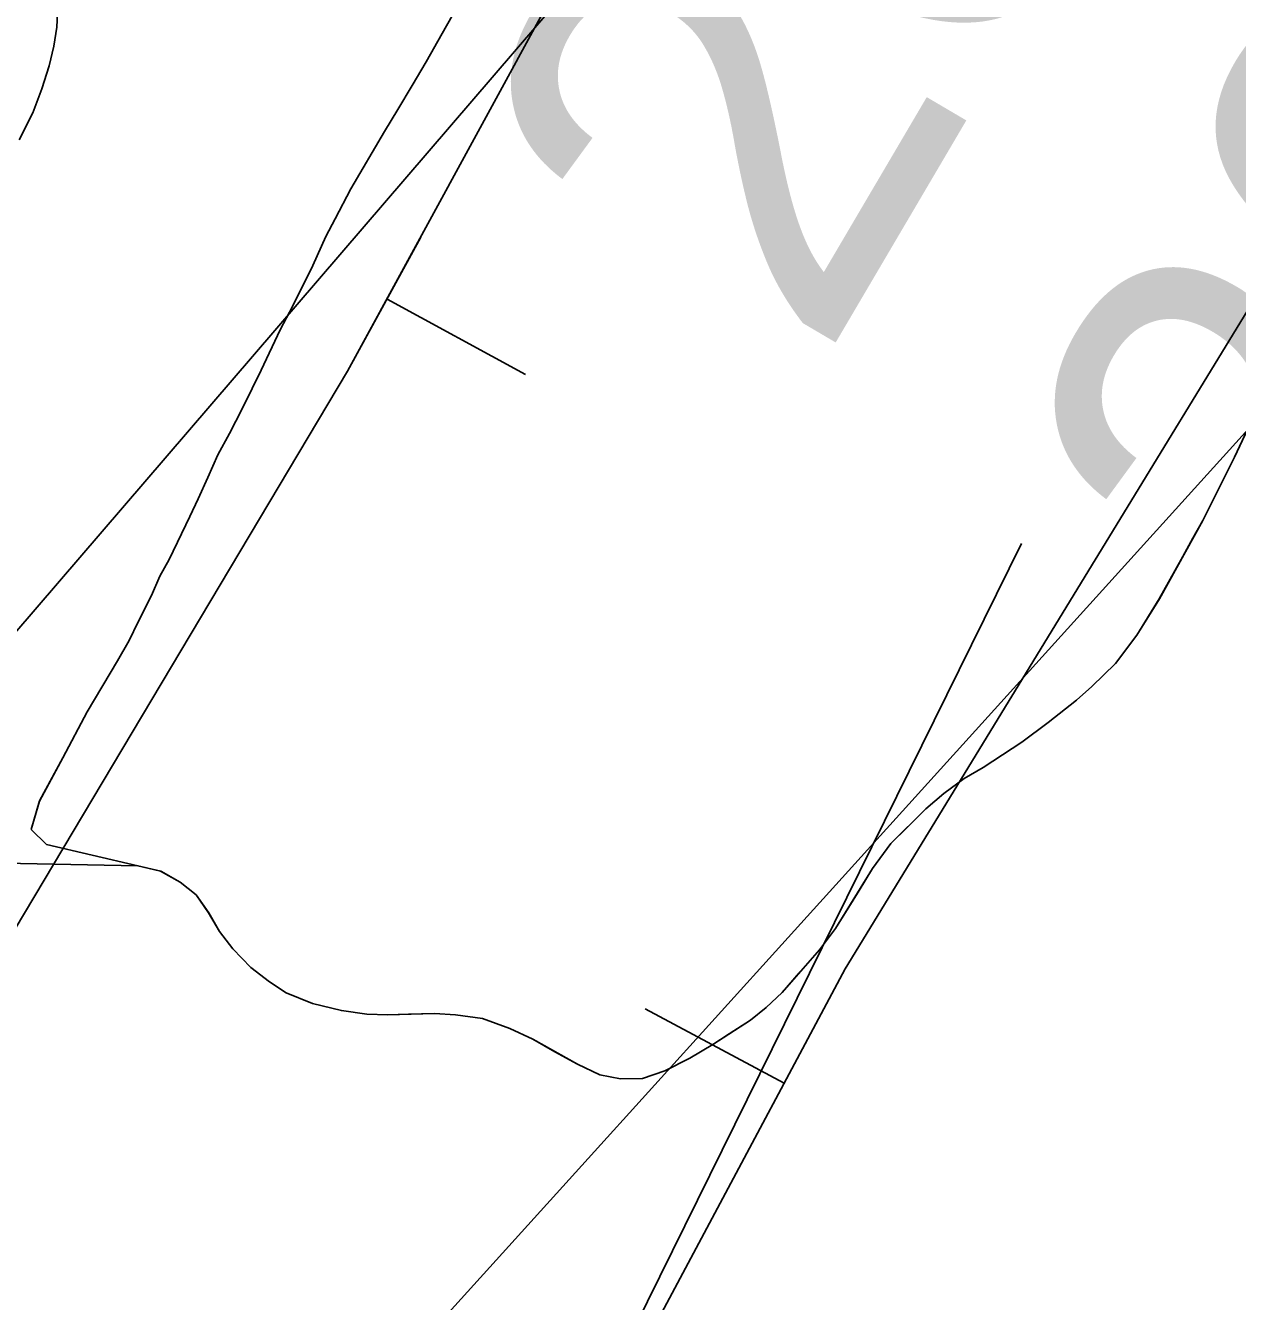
# Model space of a CAD drawing. Extents: x 3297735 to 3335592, y 670436 to 695807.
# Drawn here: x 3321488.8 to 3321680.8, y 691032.4 to 691234.5 of the extents above; entities that cross this region are included whole.
import ezdxf

# ---------------------------------------------------------------- set-up
doc = ezdxf.new("R2010")
doc.units = 0
for name, color, linetype in [('V-BORW-LINE', 7, 'Continuous'), ('V-RIVR-EDGE', 7, 'Continuous'), ('V-RIVR-RANG', 7, 'Continuous'), ('V-SITE-VEGE', 7, 'Continuous'), ('V-TOPO-MINR', 7, 'Continuous'), ('V-TOPO-SHOR', 7, 'Continuous'), ('V-WETL-SWMP', 7, 'Continuous')]:
    doc.layers.add(name, color=color, linetype=linetype)

msp = doc.modelspace()

# ---------------------------------------------------------------- linework, layer by layer
at = {"layer": 'V-BORW-LINE'}
for p, q in [((3321546.07, 691191.19), (3321568.02, 691179.23)), ((3321609.01, 691066.96), (3321586.95, 691078.73))]:
    msp.add_line(p, q, dxfattribs=at)
for points in [[(3321837.49, 691695.36), (3321858.13, 691742.19), (3321899.56, 691827.13), (3321928.1, 691831.29), (3322007.91, 691825.31), (3322027.49, 691801.5), (3322026.92, 691747.92), (3321980.01, 691646.29), (3321903.78, 691549.91), (3321809.36, 691397.18), (3321724.89, 691258.86), (3321618.68, 691085.08), (3321547.83, 690952.34), (3321496.4, 690878.51), (3321413.08, 690885.97), (3321392.21, 690898.4), (3321386.79, 690933.41), (3321445.1, 691020.98), (3321539.83, 691179.75), (3321657.96, 691396.49), (3321740.56, 691514.58), (3321801.52, 691623.35), (3321837.49, 691695.36)], [(3321551.4, 691200.97), (3321539.83, 691179.75), (3321445.1, 691020.98), (3321386.79, 690933.41), (3321392.21, 690898.4), (3321413.08, 690885.97), (3321496.4, 690878.51), (3321547.83, 690952.34), (3321646.59, 691152.45)]]:
    msp.add_lwpolyline(points, dxfattribs=at)
at = {"layer": 'V-RIVR-EDGE'}
msp.add_spline([(3319721.91, 688607.25), (3319733.2, 688627.78), (3319739.82, 688637.46), (3319746.04, 688644.42), (3319750.72, 688655.27), (3319752.28, 688659.14), (3319762.01, 688671.92), (3319781.47, 688699.79), (3319792.76, 688716.44), (3319801.32, 688726.89), (3319810.26, 688738.11), (3319819.98, 688747.01), (3319825.43, 688754.75), (3319830.49, 688762.88), (3319835.55, 688770.63), (3319840.23, 688780.31), (3319844.52, 688791.16), (3319846.86, 688795.42), (3319851.13, 688797.35), (3319854.24, 688799.66), (3319861.24, 688808.95), (3319869.41, 688820.96), (3319874.87, 688831.03), (3319884.99, 688845.35), (3319893.93, 688856.57), (3319900.54, 688860.82), (3319908.31, 688869.72), (3319918.43, 688881.33), (3319923.49, 688889.46), (3319928.16, 688897.21), (3319932.06, 688904.95), (3319939.44, 688912.69), (3319951.5, 688924.3), (3319955, 688930.88), (3319970.57, 688952.17), (3319976.4, 688958.36), (3319980.68, 688966.5), (3319987.3, 688976.95), (3319991.2, 688986.25), (3319997.81, 688992.82), (3320004.81, 689000.56), (3320006.38, 689006.76), (3320010.27, 689012.96), (3320018.06, 689024.96), (3320025.07, 689035.8), (3320031.68, 689044.71), (3320039.46, 689054.38), (3320044.52, 689060.57), (3320057.73, 689071.4), (3320064.34, 689077.2), (3320070.17, 689082.23), (3320074.45, 689090.36), (3320085.73, 689104.68), (3320093.52, 689116.3), (3320109.84, 689130.22), (3320125, 689144.14), (3320145.59, 689159.99), (3320166.96, 689177), (3320184.06, 689191.31), (3320194.55, 689197.87), (3320205.42, 689204.44), (3320211.64, 689209.85), (3320219.42, 689219.53), (3320234.59, 689238.11), (3320241.98, 689244.68), (3320253.64, 689257.45), (3320273.09, 689279.5), (3320283.99, 689297.32), (3320297.61, 689318.61), (3320312.03, 689344.56), (3320320.21, 689360.83), (3320328.41, 689380.97), (3320333.48, 689394.53), (3320349.85, 689425.9), (3320363.1, 689453.41), (3320368.17, 689465.42), (3320370.9, 689469.67), (3320379.06, 689477.41), (3320388.4, 689489.8), (3320394.62, 689499.09), (3320395.41, 689505.29), (3320397.76, 689513.82), (3320403.21, 689520.78), (3320409.04, 689527.75), (3320417.6, 689536.65), (3320423.43, 689544.39), (3320428.49, 689552.52), (3320431.24, 689564.54), (3320432.02, 689568.03), (3320442.14, 689581.19), (3320451.87, 689595.12), (3320462.77, 689612.93), (3320469.38, 689621.06), (3320477.55, 689631.51), (3320493.51, 689653.19), (3320500.9, 689665.19), (3320506.36, 689674.1), (3320514.54, 689688.82), (3320523.5, 689705.47), (3320534.4, 689723.28), (3320539.06, 689727.15), (3320544.9, 689735.28), (3320551.13, 689744.18), (3320556.58, 689752.7), (3320560.87, 689764.32), (3320568.26, 689774), (3320574.5, 689785.23), (3320578.79, 689794.53), (3320583.07, 689802.27), (3320590.86, 689815.83), (3320602.92, 689833.25), (3320613.43, 689849.12), (3320622.79, 689866.94), (3320636.42, 689890.17), (3320646.93, 689907.21), (3320658.22, 689926.96), (3320664.85, 689940.13), (3320664.87, 689948.66), (3320667.22, 689956.02), (3320676.55, 689968.02), (3320685.11, 689978.08), (3320691.73, 689991.25), (3320701.47, 690006.35), (3320706.14, 690016.04), (3320709.66, 690026.11), (3320715.89, 690035.79), (3320728.33, 690049.33), (3320741.18, 690068.69), (3320754.02, 690086.5), (3320761.81, 690100.44), (3320770.77, 690116.32), (3320777.39, 690127.16), (3320786.73, 690139.93), (3320794.89, 690149.22), (3320800.73, 690155.41), (3320806.18, 690166.26), (3320810.47, 690174), (3320820.98, 690192.59), (3320823.74, 690207.71), (3320829.97, 690218.16), (3320840.87, 690235.59), (3320854.1, 690256.5), (3320864.22, 690271.59), (3320869.28, 690277.01), (3320870.45, 690281.27), (3320876.68, 690289.4), (3320887.57, 690302.95), (3320901.57, 690319.98), (3320912.08, 690333.52), (3320919.47, 690342.43), (3320924.52, 690348.23), (3320932.3, 690356.35), (3320941.26, 690371.46), (3320956.44, 690393.91), (3320969.67, 690415.21), (3320973.57, 690422.57), (3320982.13, 690434.96), (3320987.2, 690444.64), (3320994.21, 690457.03), (3321000.83, 690467.87), (3321008.23, 690481.04), (3321017.97, 690500.02), (3321024.59, 690511.64), (3321030.43, 690518.6), (3321035.5, 690530.22), (3321040.94, 690537.19), (3321055.35, 690559.26), (3321068.58, 690577.84), (3321078.31, 690594.1), (3321086.87, 690605.72), (3321095.82, 690616.94), (3321102.82, 690625.84), (3321107.51, 690637.85), (3321113.34, 690645.6), (3321117.63, 690655.67), (3321123.87, 690670), (3321130.5, 690682.39), (3321142.57, 690701.37), (3321156.19, 690722.28), (3321168.65, 690743.19), (3321171.38, 690749.38), (3321176.05, 690754.41), (3321177.22, 690758.29), (3321181.12, 690767.2), (3321185.79, 690774.17), (3321192.03, 690789.28), (3321204.89, 690814.45), (3321214.25, 690834.98), (3321218.93, 690845.83), (3321223.61, 690855.12), (3321229.85, 690869.85), (3321238.03, 690883.79), (3321242.33, 690899.29), (3321247.41, 690912.46), (3321254.43, 690927.96), (3321263, 690946.55), (3321269.64, 690962.82), (3321273.93, 690973.67), (3321278.23, 690986.07), (3321286.44, 691015.52), (3321288.78, 691021.72), (3321293.84, 691028.3), (3321297.35, 691034.5), (3321303.19, 691045.34), (3321306.32, 691054.64), (3321308.29, 691066.66), (3321310.63, 691073.63), (3321314.52, 691079.44), (3321318.04, 691090.29), (3321320.01, 691103.08), (3321324.31, 691115.87), (3321326.26, 691120.13), (3321332.09, 691125.16), (3321336.76, 691133.68), (3321337.17, 691140.65), (3321337.18, 691146.47), (3321338.37, 691158.49), (3321341.12, 691172.44), (3321349.71, 691192.98), (3321372.69, 691236.35), (3321389.06, 691268.5), (3321398.41, 691284.38), (3321404.65, 691298.32), (3321407.38, 691307.24), (3321407.39, 691310.73), (3321407.79, 691316.15), (3321414.41, 691325.06), (3321416.76, 691334.75), (3321417.94, 691344.05), (3321422.24, 691356.06), (3321434.34, 691385.89), (3321448.39, 691422.7), (3321456.19, 691442.46), (3321462.05, 691458.34), (3321462.85, 691466.87), (3321467.91, 691477.72), (3321474.92, 691488.17), (3321481.15, 691497.85), (3321481.54, 691500.57), (3321489.74, 691519.94), (3321499.87, 691542.02), (3321510.79, 691564.87), (3321521.69, 691581.91), (3321529.1, 691598.18), (3321538.84, 691619.09), (3321550.12, 691632.64), (3321559.06, 691640.76), (3321566.84, 691650.44), (3321566.47, 691655.48), (3321567.25, 691659.74), (3321572.7, 691664.77), (3321581.26, 691676.38), (3321584.38, 691684.91), (3321587.11, 691693.43), (3321593.35, 691706.6), (3321601.92, 691721.7), (3321610.87, 691733.32), (3321617.87, 691739.5), (3321620.99, 691748.8), (3321624.5, 691755), (3321632.28, 691766.23), (3321637.34, 691773.97), (3321638.14, 691784.44), (3321641.66, 691795.29), (3321645.96, 691809.63), (3321651.03, 691820.47), (3321653.37, 691824.35), (3321658.42, 691828.99), (3321665.02, 691832.07), (3321673.18, 691838.64), (3321680.2, 691853.75), (3321683.72, 691866.15), (3321687.24, 691878.94), (3321691.93, 691892.5), (3321697.77, 691904.12), (3321704.38, 691909.54), (3321711, 691920.77), (3321724.23, 691939.74), (3321729.68, 691949.8), (3321733.59, 691959.49), (3321746.04, 691978.85), (3321765.1, 692000.13), (3321767.83, 692005.55), (3321769.01, 692012.53), (3321772.52, 692019.89), (3321782.64, 692034.6), (3321793.52, 692045.43), (3321802.86, 692057.43), (3321811.04, 692071.76), (3321820.77, 692085.31), (3321837.5, 692109.31), (3321852.67, 692125.56), (3321856.95, 692134.47), (3321865.51, 692146.08), (3321874.07, 692158.09), (3321882.62, 692162.33), (3321885.73, 692165.42), (3321887.31, 692179.77), (3321889.66, 692189.46), (3321896.67, 692199.14), (3321906.39, 692208.81), (3321914.56, 692218.87), (3321921.95, 692230.87), (3321931.31, 692249.47), (3321940.25, 692259.91), (3321951.52, 692266.48), (3321951.14, 692271.52), (3321953.48, 692276.17), (3321960.48, 692283.13), (3321960.49, 692288.17), (3321960.5, 692292.05), (3321966.73, 692300.96), (3321976.84, 692312.95), (3321985.4, 692326.12), (3321999.02, 692342.37), (3322004.07, 692347.79), (3322006.8, 692355.15), (3322018.86, 692369.86), (3322032.48, 692387.27), (3322035.98, 692394.25), (3322046.88, 692410.89), (3322053.89, 692419.41), (3322062.45, 692431.8), (3322080.36, 692459.29), (3322099.43, 692486.77), (3322109.15, 692500.71), (3322113.45, 692513.5), (3322120.08, 692527.44), (3322124.37, 692536.35), (3322130.59, 692544.09), (3322144.19, 692555.69), (3322154.3, 692563.42), (3322157.8, 692568.07), (3322157.81, 692573.5), (3322158.99, 692580.09), (3322165.23, 692595.2), (3322169.9, 692601), (3322176.9, 692609.9), (3322181.58, 692618.04), (3322185.48, 692627.33), (3322187.82, 692635.08), (3322190.16, 692638.96), (3322199.11, 692652.12), (3322206.11, 692660.24), (3322215.05, 692669.14), (3322221.67, 692679.21), (3322228.68, 692689.66), (3322230.65, 692701.29), (3322234.15, 692707.1), (3322239.98, 692713.68), (3322240.78, 692721.82), (3322246.62, 692732.28), (3322257.13, 692747.76), (3322269.19, 692761.31), (3322281.64, 692779.5), (3322287.08, 692784.53), (3322289.82, 692793.44), (3322298.4, 692811.26), (3322311.23, 692827.9), (3322325.25, 692849.2), (3322340.82, 692872.04), (3322357.55, 692894.49), (3322366.5, 692909.98), (3322374.67, 692919.27), (3322378.18, 692925.85), (3322378.19, 692932.44), (3322378.2, 692936.32), (3322380.16, 692941.75), (3322387.16, 692950.65), (3322397.3, 692972.73), (3322404.3, 692982.41), (3322407.81, 692990.54), (3322418.32, 693006.42), (3322430.38, 693021.51), (3322439.35, 693040.49), (3322447.92, 693056.37), (3322451.06, 693071.49), (3322451.87, 693088.16), (3322455.41, 693108.32), (3322461.66, 693123.43), (3322462.07, 693131.96), (3322461.33, 693147.08), (3322471.06, 693161.02), (3322480.02, 693177.67), (3322484.71, 693192.01), (3322487.85, 693207.9), (3322490.57, 693210.61), (3322500.3, 693224.93), (3322521.3, 693248.15), (3322539.95, 693264), (3322547.34, 693272.91), (3322550.08, 693282.59), (3322550.88, 693291.9), (3322552.45, 693297.71), (3322564.89, 693311.64), (3322570.72, 693318.61), (3322576.95, 693326.74), (3322580.47, 693340.69), (3322590.2, 693351.91), (3322600.3, 693359.25), (3322603.79, 693359.25), (3322609.2, 693353.42), (3322618.52, 693357.27), (3322625.13, 693363.85), (3322634.47, 693378.56), (3322653.93, 693404.88), (3322678.44, 693438.95), (3322692.84, 693458.69), (3322701, 693465.26), (3322708.76, 693467.96), (3322714.21, 693474.54), (3322719.66, 693481.51), (3322729.79, 693501.26), (3322740.68, 693515.19), (3322746.53, 693526.81), (3322752.77, 693541.92), (3322764.43, 693554.69), (3322769.49, 693562.82), (3322774.19, 693578.71), (3322781.2, 693591.1), (3322787.42, 693598.84), (3322795.21, 693610.46), (3322799.12, 693622.47), (3322801.47, 693634.49), (3322804.6, 693643.4), (3322808.49, 693648.82), (3322813.15, 693654.23), (3322817.07, 693670.51), (3322820.98, 693684.08), (3322828, 693699.57), (3322828.79, 693704.61), (3322829.58, 693711.2), (3322831.15, 693715.46), (3322838.93, 693727.85), (3322846.35, 693746.06), (3322854.15, 693763.88), (3322858.81, 693768.14), (3322865.03, 693775.88), (3322871.27, 693789.05), (3322877.11, 693797.95), (3322877.51, 693803.38), (3322881.8, 693810.74), (3322885.32, 693822.75), (3322886.52, 693837.48), (3322887.31, 693846.79), (3322888.49, 693852.22), (3322893.57, 693866.16), (3322903.7, 693885.14), (3322914.59, 693899.85), (3322916.94, 693906.83), (3322916.96, 693914.97), (3322915.81, 693921.56), (3322917, 693934.75), (3322920.53, 693950.25), (3322928.35, 693973.5), (3322938.09, 693991.7), (3322943.16, 694004.1), (3322945.88, 694005.64), (3322947.06, 694014.95), (3322947.71, 694018)], degree=3, dxfattribs=at)
at = {"layer": 'V-SITE-VEGE'}
for points in [[(3321594.04, 691070.94), (3321597.71, 691073.1), (3321603.68, 691076.96), (3321606.12, 691078.95), (3321608.68, 691081.35), (3321614.59, 691088.11), (3321617.13, 691091.48), (3321622.97, 691100.99), (3321625.91, 691104.92), (3321631.44, 691110.43), (3321634.28, 691112.84), (3321637.53, 691115.26), (3321640.52, 691116.98), (3321646.63, 691120.98), (3321650.83, 691124.12), (3321655.3, 691127.67), (3321657.73, 691129.79), (3321661.51, 691133.47), (3321664.85, 691137.96), (3321668.44, 691143.69), (3321675.31, 691156.13), (3321680.32, 691166.17), (3321687.94, 691182.34)], [(3321474.64, 691102.05), (3321506.6, 691101.43), (3321510.2, 691100.55), (3321513.28, 691098.83), (3321515.81, 691096.82), (3321517.81, 691093.97), (3321519.53, 691090.98), (3321521.66, 691088.28), (3321524.49, 691085.31), (3321527.44, 691083.03), (3321530.1, 691081.3), (3321534.27, 691079.61), (3321538.85, 691078.47), (3321542.86, 691077.88), (3321546.17, 691077.82), (3321553.61, 691077.99), (3321556.93, 691077.8), (3321561.21, 691077.2), (3321565.52, 691075.65), (3321569.15, 691073.95), (3321576.27, 691069.98), (3321579.76, 691068.27), (3321583.08, 691067.65), (3321586.53, 691067.73), (3321590.08, 691068.92), (3321594.04, 691070.94)]]:
    msp.add_lwpolyline(points, dxfattribs=at)
at = {"layer": 'V-TOPO-MINR'}
for points in [[(3321195.63, 690632.7), (3321736.4, 691230.1), (3321740.59, 691236.08), (3321744.55, 691242.19), (3321748.18, 691248.52), (3321751.57, 691254.98), (3321767.47, 691287.43), (3321778.47, 691310.3), (3321789.24, 691333.28), (3321799.67, 691356.41), (3321809.88, 691379.65), (3321948.21, 691701.08), (3321951.94, 691709.92), (3321955.58, 691718.79), (3321959.1, 691727.71), (3321962.53, 691736.67), (3321983.96, 691793.8)], [(3321687.25, 691385.7), (3321676.43, 691370.02), (3321665.53, 691354.4), (3321654.58, 691338.81), (3321643.38, 691323.41), (3321631.89, 691308.23), (3321619.98, 691293.39), (3321607.78, 691278.77), (3321421.39, 691061.84), (3321409.67, 691057.87), (3321400.74, 691058.53), (3321396, 691066.13), (3321394.06, 691078.35), (3321412.09, 691123.02), (3321430.54, 691167.52), (3321449.6, 691211.75), (3321469.07, 691255.82), (3321503.44, 691332.19), (3321512.56, 691352.38), (3321521.73, 691372.55), (3321530.96, 691392.7), (3321540.24, 691412.82), (3321623.2, 691592.13)]]:
    msp.add_lwpolyline(points, dxfattribs=at)
at = {"layer": 'V-TOPO-SHOR'}
for points in [[(3321489.68, 691107.17), (3321490.99, 691111.68), (3321494.68, 691118.52), (3321498.58, 691125.79), (3321503.36, 691133.89), (3321505.21, 691137.11), (3321506.66, 691140.04), (3321508.77, 691144.22), (3321510.07, 691147.29), (3321511.53, 691149.94), (3321514.81, 691156.77), (3321516.13, 691159.56), (3321517.7, 691162.91), (3321519.27, 691166.53), (3321521.12, 691169.88), (3321523.1, 691173.79), (3321524.68, 691177), (3321526.13, 691179.93), (3321529.15, 691186.34), (3321531.13, 691190.11), (3321534.29, 691196.52), (3321536.39, 691201.12), (3321537.84, 691203.92), (3321540.35, 691208.66), (3321545.65, 691217.75), (3321547.77, 691221.24), (3321550.03, 691225.02), (3321552.28, 691228.79), (3321554.8, 691233.27), (3321556.39, 691236.06)], [(3321687.93, 691182.34), (3321680.32, 691166.17), (3321677.29, 691160.03), (3321675.31, 691156.13), (3321673.73, 691153.33), (3321672.14, 691150.4), (3321669.89, 691146.35), (3321668.44, 691143.69), (3321664.85, 691137.96), (3321661.51, 691133.47), (3321657.73, 691129.79), (3321655.3, 691127.67), (3321650.83, 691124.12), (3321646.63, 691120.98), (3321640.52, 691116.98), (3321637.53, 691115.26), (3321634.28, 691112.84), (3321631.44, 691110.43), (3321628.47, 691107.46), (3321625.91, 691104.92), (3321622.97, 691100.99), (3321620.85, 691097.49), (3321618.99, 691094.42), (3321617.13, 691091.48), (3321614.59, 691088.11), (3321611.37, 691084.45), (3321608.68, 691081.35), (3321606.12, 691078.95), (3321603.68, 691076.96), (3321600.29, 691074.81), (3321597.71, 691073.1), (3321594.04, 691070.94), (3321590.08, 691068.92), (3321586.53, 691067.73), (3321583.08, 691067.65), (3321579.76, 691068.27), (3321576.27, 691069.98), (3321572.64, 691071.96), (3321569.15, 691073.95), (3321565.52, 691075.65), (3321561.21, 691077.2), (3321556.93, 691077.8), (3321553.61, 691077.99), (3321549.48, 691077.9), (3321546.17, 691077.82), (3321542.86, 691077.88), (3321538.85, 691078.47), (3321534.27, 691079.61), (3321530.1, 691081.3), (3321527.44, 691083.03), (3321524.49, 691085.31), (3321521.66, 691088.28)], [(3321521.66, 691088.28), (3321519.53, 691090.98), (3321517.81, 691093.97), (3321515.81, 691096.82), (3321513.28, 691098.83), (3321510.2, 691100.55), (3321506.6, 691101.43), (3321492.09, 691104.79), (3321489.68, 691107.17)]]:
    msp.add_lwpolyline(points, dxfattribs=at)
at = {"layer": 'V-WETL-SWMP'}
for p, q in [((3321493.76, 691234.24), (3321493.93, 691237.53)), ((3321556.39, 691236.06), (3321554.8, 691233.26)), ((3321493.26, 691231.27), (3321493.76, 691234.24)), ((3321554.8, 691233.26), (3321552.28, 691228.79)), ((3321492.51, 691228.12), (3321493.26, 691231.27)), ((3321491.36, 691224.48), (3321492.51, 691228.12)), ((3321552.28, 691228.79), (3321550.03, 691225.02)), ((3321550.03, 691225.02), (3321547.77, 691221.24)), ((3321489.97, 691220.67), (3321491.36, 691224.48)), ((3321547.77, 691221.24), (3321545.65, 691217.75)), ((3321487.77, 691216.43), (3321489.97, 691220.67)), ((3321545.65, 691217.75), (3321540.35, 691208.66)), ((3321540.35, 691208.66), (3321537.84, 691203.91)), ((3321537.84, 691203.91), (3321536.39, 691201.12)), ((3321536.39, 691201.12), (3321534.29, 691196.52)), ((3321534.29, 691196.52), (3321531.13, 691190.11)), ((3321531.13, 691190.11), (3321529.15, 691186.34)), ((3321529.15, 691186.34), (3321526.13, 691179.92)), ((3321680.32, 691166.17), (3321687.93, 691182.34)), ((3321526.13, 691179.92), (3321524.68, 691177)), ((3321524.68, 691177), (3321523.1, 691173.79)), ((3321523.1, 691173.79), (3321521.13, 691169.88)), ((3321521.13, 691169.88), (3321519.27, 691166.53)), ((3321519.27, 691166.53), (3321517.7, 691162.91)), ((3321677.29, 691160.03), (3321680.32, 691166.17)), ((3321517.7, 691162.91), (3321516.13, 691159.56)), ((3321516.13, 691159.56), (3321514.82, 691156.77)), ((3321675.31, 691156.13), (3321677.29, 691160.03)), ((3321514.82, 691156.77), (3321511.53, 691149.94)), ((3321673.72, 691153.33), (3321675.31, 691156.13)), ((3321672.14, 691150.4), (3321673.72, 691153.33)), ((3321669.89, 691146.35), (3321672.14, 691150.4)), ((3321511.53, 691149.94), (3321510.07, 691147.29)), ((3321510.07, 691147.29), (3321508.77, 691144.22)), ((3321668.43, 691143.69), (3321669.89, 691146.35)), ((3321508.77, 691144.22), (3321506.66, 691140.04)), ((3321664.85, 691137.96), (3321668.43, 691143.69)), ((3321506.66, 691140.04), (3321505.21, 691137.11)), ((3321505.21, 691137.11), (3321503.36, 691133.89)), ((3321661.51, 691133.47), (3321664.85, 691137.96)), ((3321503.36, 691133.89), (3321498.58, 691125.78)), ((3321657.73, 691129.79), (3321661.51, 691133.47)), ((3321655.3, 691127.67), (3321657.73, 691129.79)), ((3321650.83, 691124.12), (3321655.3, 691127.67)), ((3321498.58, 691125.78), (3321494.68, 691118.51)), ((3321646.63, 691120.99), (3321650.83, 691124.12)), ((3321640.52, 691116.98), (3321646.63, 691120.99)), ((3321494.68, 691118.51), (3321490.99, 691111.67)), ((3321637.53, 691115.26), (3321640.52, 691116.98)), ((3321634.28, 691112.84), (3321637.53, 691115.26)), ((3321631.44, 691110.43), (3321634.28, 691112.84)), ((3321490.99, 691111.67), (3321489.68, 691107.17)), ((3321628.47, 691107.46), (3321631.44, 691110.43)), ((3321489.68, 691107.17), (3321492.09, 691104.79)), ((3321625.91, 691104.92), (3321628.47, 691107.46)), ((3321492.09, 691104.79), (3321506.6, 691101.43)), ((3321622.97, 691100.99), (3321625.91, 691104.92)), ((3321506.6, 691101.43), (3321510.21, 691100.55)), ((3321510.21, 691100.55), (3321513.28, 691098.83)), ((3321620.85, 691097.49), (3321622.97, 691100.99)), ((3321513.28, 691098.83), (3321515.81, 691096.82)), ((3321515.81, 691096.82), (3321517.8, 691093.97)), ((3321618.99, 691094.42), (3321620.85, 691097.49)), ((3321517.8, 691093.97), (3321519.53, 691090.98)), ((3321617.13, 691091.48), (3321618.99, 691094.42)), ((3321519.53, 691090.98), (3321521.66, 691088.27)), ((3321614.59, 691088.11), (3321617.13, 691091.48)), ((3321521.66, 691088.27), (3321524.49, 691085.31)), ((3321611.37, 691084.45), (3321614.59, 691088.11)), ((3321524.49, 691085.31), (3321527.44, 691083.03)), ((3321608.68, 691081.35), (3321611.37, 691084.45)), ((3321527.44, 691083.03), (3321530.1, 691081.3)), ((3321530.1, 691081.3), (3321534.27, 691079.61)), ((3321534.27, 691079.61), (3321538.85, 691078.47)), ((3321606.12, 691078.95), (3321608.68, 691081.35)), ((3321538.85, 691078.47), (3321542.86, 691077.88)), ((3321542.86, 691077.88), (3321546.17, 691077.82)), ((3321546.17, 691077.82), (3321549.48, 691077.9)), ((3321549.48, 691077.9), (3321553.61, 691077.99)), ((3321553.61, 691077.99), (3321556.93, 691077.8)), ((3321556.93, 691077.8), (3321561.21, 691077.21)), ((3321603.68, 691076.96), (3321606.12, 691078.95)), ((3321561.21, 691077.21), (3321565.52, 691075.65)), ((3321565.52, 691075.65), (3321569.15, 691073.95)), ((3321600.29, 691074.81), (3321603.68, 691076.96)), ((3321569.15, 691073.95), (3321572.64, 691071.96)), ((3321597.71, 691073.1), (3321600.29, 691074.81)), ((3321572.64, 691071.96), (3321576.27, 691069.98)), ((3321594.04, 691070.95), (3321597.71, 691073.1)), ((3321576.27, 691069.98), (3321579.76, 691068.27)), ((3321590.08, 691068.92), (3321594.04, 691070.95)), ((3321579.76, 691068.27), (3321583.08, 691067.65)), ((3321583.08, 691067.65), (3321586.53, 691067.74)), ((3321586.53, 691067.74), (3321590.08, 691068.92))]:
    msp.add_line(p, q, dxfattribs=at)

# ---------------------------------------------------------------- texts
at = {"layer": 'V-RIVR-RANG'}
for s, p in [('20.7', (3321614.87, 691180.43)), ('20.9', (3321701.05, 691129.71))]:
    msp.add_text(s, height=67, rotation=59.5283, dxfattribs=at).set_placement(p)

doc.saveas('drawing.dxf')
